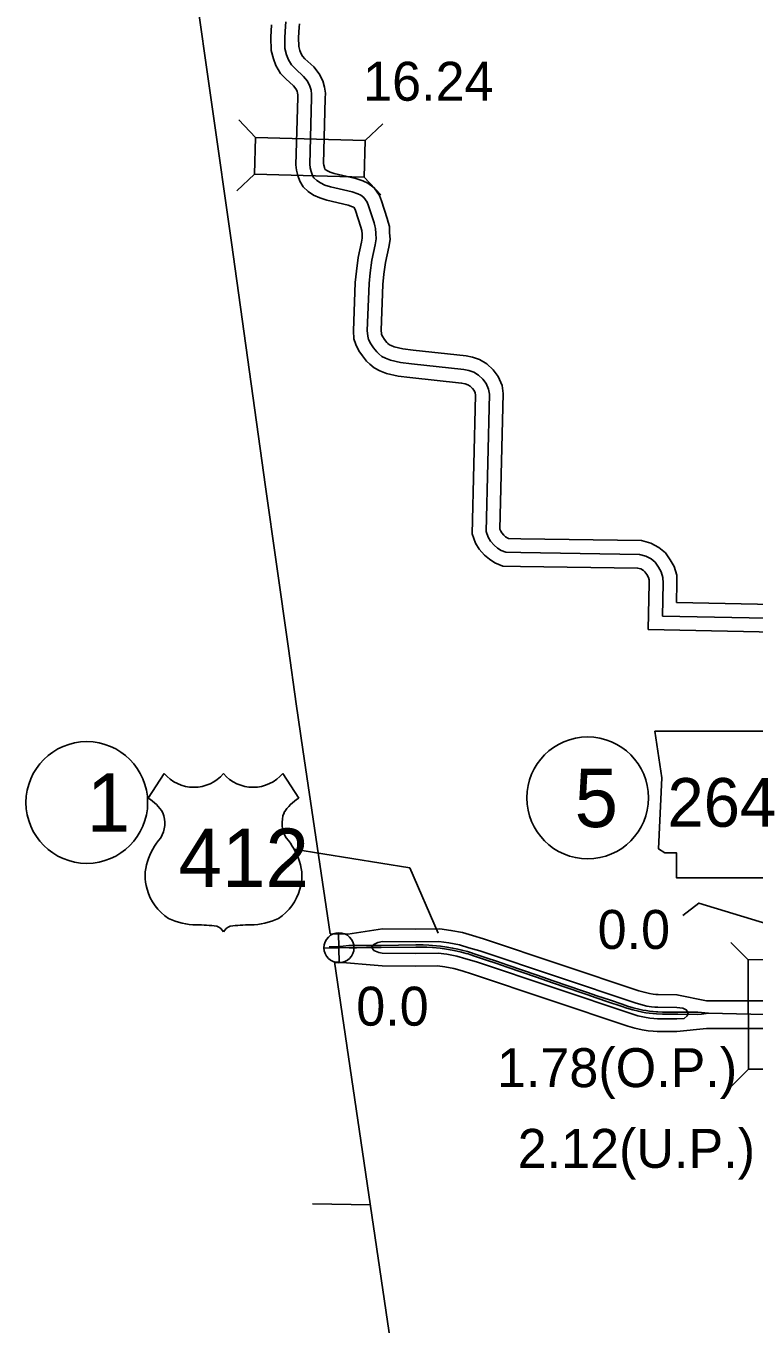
# Model space of a CAD drawing. Extents: x 31699 to 244310, y -8841 to 11474.
# Drawn here: x 128167 to 128694, y -1397 to -459 of the extents above; entities that cross this region are included whole.
import ezdxf

# ---------------------------------------------------------------- set-up
doc = ezdxf.new("R2010")
doc.units = 0
for name, color, linetype in [('B_Logo', 7, 'Continuous'), ('G-ANNO-TEXT', 7, 'Continuous'), ('Level 21', 7, 'Continuous'), ('R_Annotation', 7, 'Continuous'), ('R_Border Notes', 7, 'Continuous'), ('R_Logo', 7, 'Continuous'), ('R_XS_EARTHWORK_STAGE1', 7, 'Continuous'), ('R_XS_EARTHWORK_STAGE2', 7, 'Continuous'), ('S_AREA_CALC', 7, 'Continuous'), ('S_WALL', 7, 'Continuous'), ('S_WALL_ANNOT', 7, 'Continuous')]:
    doc.layers.add(name, color=color, linetype=linetype)

msp = doc.modelspace()

# ---------------------------------------------------------------- linework, layer by layer
for p, q in [((128267.33, -999.59), (128255.79, -1017.43)), ((128353.13, -999.59), (128364.66, -1017.43)), ((128444.98, -1067.76), (128361.06, -1054.42)), ((128465.54, -1114.99), (128444.98, -1067.76))]:
    msp.add_line(p, q)
for centre, radius, start, end in [((128288.82, -981.51), 28.08, 220.07504, 319.67012), ((128331.64, -981.51), 28.08, 220.32988, 319.92496), ((128240.72, -1043.34), 29.98, 30.7809, 59.98827), ((128379.74, -1043.34), 29.98, 120.01173, 149.2191), ((128247.31, -1035.43), 20.55, 328.81046, 21.21077), ((128373.15, -1035.43), 20.55, 158.78923, 211.18954), ((128301.05, -1077.56), 47.94, 138.95648, 162.69135), ((128319.41, -1077.56), 47.94, 17.30865, 41.04352), ((128285.23, -1073.63), 31.68, 160.95764, 197.38186), ((128335.23, -1073.63), 31.68, 342.61814, 19.04236), ((128290.38, -1073.54), 36.66, 195.10743, 237.13119), ((128330.08, -1073.54), 36.66, 302.86881, 344.89257), ((128291.07, -1061.99), 47.07, 244.07708, 269.57785), ((128329.39, -1061.99), 47.07, 270.42215, 295.92292), ((128292.15, -1195.27), 86.22, 81.19416, 90.95387), ((128302.94, -1117.97), 8.26, 28.03422, 72.98637), ((128317.52, -1117.97), 8.26, 107.01363, 151.96578), ((128328.3, -1195.27), 86.22, 89.04613, 98.80584)]:
    msp.add_arc(centre, radius, start, end)
at = {"layer": 'B_Logo'}
for points in [[(128355.31, -456.46), (128354.99, -459.46), (128354.51, -467.67), (128354.69, -475.61), (128355.91, -480.21), (128357.2, -483.8), (128359.35, -487.53), (128362.3, -490.38), (128368.19, -495.82), (128370.94, -499.4), (128372.76, -502.86), (128373.57, -505.79), (128373.99, -508.59), (128373.87, -511.39), (128372.55, -559.3), (128372.9, -561.84), (128373.58, -564.57), (128374.53, -567.36), (128375.61, -569.16), (128377.68, -571.02), (128380.42, -572.87), (128383.56, -574.39), (128387.56, -575.7), (128403.23, -579.28), (128407.3, -580.72), (128409.5, -581.71), (128411.77, -583.43), (128414.12, -586.82), (128415.14, -589.29), (128419.07, -601.67), (128419.75, -603.8), (128420.23, -605.8), (128420.38, -609.27), (128420.6, -613.21), (128419.96, -617.55), (128417.5, -628.57), (128416.29, -637.71), (128415.53, -645.46), (128414.2, -679.49), (128414.49, -683.62), (128415.17, -685.96), (128416.72, -689.15), (128418.67, -691.94), (128421.01, -694.93), (128422.55, -696.39), (128424.76, -698.18), (128427.37, -699.56), (128430.9, -700.88), (128438.24, -702.5), (128446.23, -703.53), (128484, -707.65), (128487.67, -708.43), (128491.2, -709.68), (128494.68, -711.66), (128497.76, -714.65), (128500.24, -717.77), (128501.93, -721.83), (128502.48, -725.56), (128500.07, -824.65), (128501.62, -828.84), (128503.24, -831.63), (128505.92, -834.69), (128508.32, -836.68), (128511.06, -838.4), (128514.27, -839.78), (128525.12, -839.98), (128611.14, -841.24), (128615.61, -842.48), (128619.48, -844.53), (128622.36, -846.98), (128624.85, -850.5), (128626.8, -853.96), (128628.02, -857.96), (128628.11, -862.09), (128627.56, -885.84)], [(128627.56, -885.84), (128803.35, -889.4)], [(128386.73, -1124.96), (128390.38, -1125)], [(128390.38, -1125), (128396.73, -1124.37), (128400.75, -1124), (128403.52, -1123.98), (128406.44, -1123.98), (128413.53, -1123.85), (128418.45, -1123.83), (128423.23, -1123.87), (128424.16, -1123.86), (128449.3, -1123.54), (128454.66, -1123.55), (128458.6, -1123.72), (128461.48, -1123.81), (128467.16, -1124.39), (128471.73, -1125.03), (128475.86, -1125.79), (128479.58, -1126.56), (128482.64, -1127.27), (128486.64, -1128.27), (128488.83, -1128.91), (128492.24, -1130.07), (128500.88, -1132.97), (128507.74, -1135.31), (128515.78, -1138.11), (128537.14, -1145.39), (128548.69, -1149.41), (128569.79, -1156.69), (128573.48, -1157.91), (128580.08, -1160.2), (128590.03, -1163.43), (128598.4, -1166.37), (128602.29, -1167.68), (128606.56, -1168.94), (128610.54, -1169.9), (128613.51, -1170.55), (128615.82, -1170.95), (128618.28, -1171.36), (128620.8, -1171.61), (128623.32, -1171.81), (128624.31, -1171.86), (128627.7, -1172.06), (128633.46, -1172.11), (128638.68, -1172.1), (128653.23, -1172.09), (128655.8, -1172.25), (128661, -1172.87)], [(128390.38, -1125), (128396.32, -1125.42), (128401.18, -1125.56), (128402.9, -1125.52), (128406.47, -1125.53), (128413.56, -1125.39), (128418.53, -1125.29), (128423.18, -1125.36), (128424.14, -1125.35), (128449.31, -1125.08), (128452.94, -1125.01), (128457.29, -1125.09), (128461.45, -1125.3), (128466.99, -1125.91), (128471.48, -1126.55), (128475.57, -1127.3), (128479.25, -1128.06), (128482.28, -1128.77), (128485.81, -1129.66), (128487.1, -1129.99), (128488.37, -1130.38), (128491.77, -1131.53), (128500.38, -1134.41), (128507.24, -1136.76), (128515.42, -1139.68), (128536.63, -1146.85), (128548.18, -1150.87), (128569.3, -1158.15), (128572.98, -1159.37), (128579.59, -1161.66), (128588.77, -1164.8), (128597.9, -1167.83), (128601.82, -1169.15), (128606.17, -1170.43), (128610.2, -1171.4), (128613.21, -1172.07), (128615.56, -1172.47), (128618.08, -1172.88), (128620.66, -1173.14), (128623.21, -1173.35), (128627.63, -1173.51), (128633.45, -1173.65), (128638.68, -1173.64), (128653.04, -1173.67), (128655.94, -1173.57), (128661, -1172.87)], [(128661, -1172.87), (128711.82, -1173.91)]]:
    msp.add_lwpolyline(points, dxfattribs=at)
at = {"layer": 'G-ANNO-TEXT'}
msp.add_lwpolyline([(128622.05, -969.02), (128627.12, -1002.86), (128624.87, -1054.18), (128629.38, -1056.99), (128637.84, -1056.99), (128637.84, -1075.04), (128708.89, -1075.04), (128712.28, -1067.71), (128711.15, -1055.87), (128712.84, -1042.33), (128719.04, -1031.62), (128722.99, -1023.72), (128728.63, -1015.26), (128732.01, -1006.24), (128734.83, -998.91), (128739.91, -992.71), (128741.04, -988.76), (128738.78, -985.94), (128721.3, -985.94), (128725.25, -978.04), (128725.81, -972.97), (128723.47, -969.07)], close=True, dxfattribs=at)
at = {"layer": 'Level 21'}
for p, q in [((128393.98, -1136.42), (128393.48, -1114.72)), ((128382.88, -1125.82), (128404.58, -1125.32))]:
    msp.add_line(p, q, dxfattribs=at)
msp.add_circle((128393.73, -1125.57), 10.85, dxfattribs=at)
at = {"layer": 'R_Annotation'}
for points in [[(128261.77, -231.23), (128288.6, -422.87), (128316.03, -615.99), (128340.63, -792.51), (128348.51, -848.28), (128357.14, -909.38)], [(128357.14, -909.38), (128362.78, -949.3), (128367.69, -982.33)], [(128367.69, -982.33), (128387.48, -1115.6)], [(128480.63, -1747.08), (128390.44, -1135.61)]]:
    msp.add_lwpolyline(points, dxfattribs=at)
at = {"layer": 'R_Border Notes'}
for centre in [(128573.56, -1017.24), (128211.4, -1020.59)]:
    msp.add_circle(centre, 44, dxfattribs=at)
at = {"layer": 'R_Logo'}
msp.add_lwpolyline([(128416.53, -1311.38), (128374.55, -1310.56)], dxfattribs=at)
at = {"layer": 'R_XS_EARTHWORK_STAGE1'}
for p, q in [((128333.47, -540.02), (128321.37, -527.24)), ((128412.64, -542.2), (128425.42, -530.1)), ((128332.74, -566.41), (128319.96, -578.51)), ((128411.91, -568.59), (128424.01, -581.37)), ((128689.53, -1134.17), (128677.05, -1121.76)), ((128689.73, -1213.37), (128677.32, -1225.85))]:
    msp.add_line(p, q, dxfattribs=at)
for points in [[(128412.64, -542.2), (128333.47, -540.02), (128332.74, -566.41), (128411.91, -568.59)], [(128689.53, -1134.17), (128689.73, -1213.37), (128716.13, -1213.3), (128715.93, -1134.1)]]:
    msp.add_lwpolyline(points, close=True, dxfattribs=at)
at = {"layer": 'R_XS_EARTHWORK_STAGE2'}
for points in [[(128345.02, -458.65), (128344.5, -467.49), (128344.72, -477.03), (128346.36, -483.18), (128348.09, -488.02), (128351.39, -493.74), (128355.43, -497.64), (128360.77, -502.58), (128362.48, -504.81), (128363.41, -506.57), (128363.77, -507.88), (128363.96, -509.12), (128363.88, -511.05), (128362.54, -559.85), (128363.07, -563.73), (128363.98, -567.39), (128365.4, -571.59), (128367.81, -575.6), (128371.52, -578.92), (128375.42, -581.56), (128379.81, -583.68), (128384.89, -585.34), (128400.43, -588.9), (128403.57, -590.01), (128404.37, -590.37), (128404.47, -590.44), (128405.29, -591.63), (128405.73, -592.71), (128409.54, -604.7), (128410.11, -606.49), (128410.28, -607.2), (128410.39, -609.77), (128410.56, -612.75), (128410.12, -615.72), (128407.64, -626.82), (128406.35, -636.57), (128405.55, -644.78), (128404.19, -679.64), (128404.59, -685.39), (128405.81, -689.56), (128408.07, -694.22), (128410.63, -697.89), (128413.6, -701.68), (128415.96, -703.91), (128419.21, -706.55), (128423.26, -708.7), (128428.06, -710.49), (128436.51, -712.37), (128445.05, -713.46), (128482.42, -717.54), (128484.95, -718.08), (128487.03, -718.81), (128488.63, -719.72), (128490.33, -721.38), (128491.54, -722.9), (128492.22, -724.52), (128492.46, -726.18), (128490.02, -826.32), (128492.54, -833.11), (128495.07, -837.49), (128498.93, -841.89), (128502.46, -844.8), (128506.4, -847.27), (128512.11, -849.74), (128524.95, -849.98), (128609.71, -851.22), (128611.89, -851.83), (128613.84, -852.85), (128614.92, -853.77), (128616.38, -855.85), (128617.55, -857.92), (128618.05, -859.56), (128618.11, -862.08), (128617.33, -895.63)], [(128365.22, -457.83), (128364.96, -460.28), (128364.52, -467.85), (128364.66, -474.19), (128365.47, -477.23), (128366.31, -479.58), (128367.31, -481.31), (128369.17, -483.11), (128375.6, -489.05), (128379.39, -493.99), (128382.1, -499.15), (128383.37, -503.71), (128384.02, -508.06), (128383.87, -511.74), (128382.57, -558.76), (128382.74, -559.94), (128383.19, -561.75), (128383.56, -562.86), (128383.84, -563.11), (128385.43, -564.18), (128387.31, -565.09), (128390.24, -566.05), (128406.03, -569.66), (128411.02, -571.44), (128414.63, -573.05), (128419.08, -576.43), (128422.96, -582.02), (128424.54, -585.87), (128428.6, -598.64), (128429.39, -601.12), (128430.18, -604.41), (128430.37, -608.77), (128430.65, -613.66), (128429.8, -619.37), (128427.35, -630.32), (128426.22, -638.86), (128425.51, -646.14), (128424.21, -679.33), (128424.39, -681.85), (128424.53, -682.35), (128425.37, -684.07), (128426.71, -685.99), (128428.43, -688.18), (128429.15, -688.86), (128430.31, -689.8), (128431.48, -690.42), (128433.74, -691.26), (128439.96, -692.64), (128447.41, -693.6), (128485.59, -697.77), (128490.38, -698.79), (128495.38, -700.55), (128500.73, -703.6), (128505.18, -707.92), (128508.94, -712.64), (128511.64, -719.13), (128512.5, -724.95), (128510.11, -822.97), (128510.7, -824.57), (128511.4, -825.78), (128512.9, -827.49), (128514.19, -828.55), (128515.73, -829.52), (128516.42, -829.82), (128525.29, -829.99), (128612.58, -831.26), (128619.33, -833.14), (128625.13, -836.2), (128629.81, -840.19), (128633.31, -845.15), (128636.04, -849.99), (128637.98, -856.35), (128638.11, -862.1), (128637.79, -876.04)], [(128637.79, -876.04), (128813.48, -879.6)], [(128617.33, -895.63), (128812.33, -899.58)]]:
    msp.add_lwpolyline(points, dxfattribs=at)
at = {"layer": 'S_AREA_CALC'}
for points in [[(128387.48, -1115.6), (128400.07, -1115.75), (128425.25, -1111.93)], [(128425.25, -1111.93), (128448.97, -1112.22), (128466.63, -1111.84), (128474.62, -1113.02), (128483.1, -1114.62), (128490.32, -1116.72), (128498.33, -1119.09), (128610.6, -1156.67), (128614.32, -1157.74), (128618.27, -1158.68), (128620.97, -1159.16), (128622.75, -1159.32), (128624.6, -1159.41), (128638.15, -1159.53), (128659.55, -1163.83)], [(128425.03, -1129.43), (128422.48, -1129.07), (128419.01, -1127.48), (128417.27, -1125.16), (128418.87, -1123.14), (128421.9, -1121.69), (128425.14, -1121.1), (128449.01, -1121.39), (128466.05, -1121.02), (128473.1, -1122.06), (128480.96, -1123.55), (128487.74, -1125.52), (128495.57, -1127.84), (128607.88, -1165.43), (128612, -1166.61), (128616.41, -1167.66), (128619.74, -1168.25), (128622.09, -1168.47), (128624.34, -1168.58), (128638.08, -1168.69), (128642.28, -1169.11), (128644.89, -1170.41), (128646.19, -1172.43), (128645.54, -1174.82), (128643.22, -1176.78), (128638.01, -1177.02)], [(128425.03, -1129.43), (128449.05, -1129.72), (128465.53, -1129.37), (128471.71, -1130.28), (128479.02, -1131.66), (128485.39, -1133.51), (128493.06, -1135.79), (128605.41, -1173.39), (128609.89, -1174.68), (128614.73, -1175.82), (128618.62, -1176.51), (128621.5, -1176.78), (128624.11, -1176.91), (128638.01, -1177.02)], [(128390.44, -1135.63), (128424.92, -1138.6)], [(128424.92, -1138.6), (128449.09, -1138.89), (128464.96, -1138.55), (128470.19, -1139.32), (128476.88, -1140.59), (128482.81, -1142.31), (128490.3, -1144.53), (128602.69, -1182.15), (128607.56, -1183.55), (128612.87, -1184.81), (128617.39, -1185.6), (128620.85, -1185.93), (128623.85, -1186.08), (128637.93, -1186.19), (128659.39, -1183.82)], [(128659.55, -1163.83), (128667.79, -1163.89), (128711.84, -1163.91), (128743.25, -1164.01)], [(128659.39, -1183.82), (128667.7, -1183.89), (128711.8, -1183.91), (128742.77, -1184.01)]]:
    msp.add_lwpolyline(points, dxfattribs=at)
at = {"layer": 'S_WALL'}
msp.add_lwpolyline([(128642.27, -1102.2), (128654.01, -1093.24), (128735.61, -1118.05)], dxfattribs=at)

# ---------------------------------------------------------------- texts
msp.add_text('412', height=42.24).set_placement((128277.79, -1081.65))
at = {"layer": 'G-ANNO-TEXT'}
msp.add_text('264', height=35.2, dxfattribs=at).set_placement((128631.27, -1038.12))
at = {"layer": 'R_Border Notes'}
for s, p in [('1', (128211.4, -1041.71)), ('5', (128564.11, -1038.36))]:
    msp.add_text(s, height=42.24, dxfattribs=at).set_placement(p)
at = {"layer": 'S_WALL'}
for s, p in [('16.24', (128411.22, -513.45)), ('1.78(O.P.)', (128507.96, -1226.28)), ('2.12(U.P.)', (128522.97, -1284.63))]:
    msp.add_text(s, height=28.16, dxfattribs=at).set_placement(p)
at = {"layer": 'S_WALL_ANNOT'}
for p in [(128580.77, -1126.4), (128406.25, -1181.85)]:
    msp.add_text('0.0', height=28.16, dxfattribs=at).set_placement(p)

doc.saveas('drawing.dxf')
